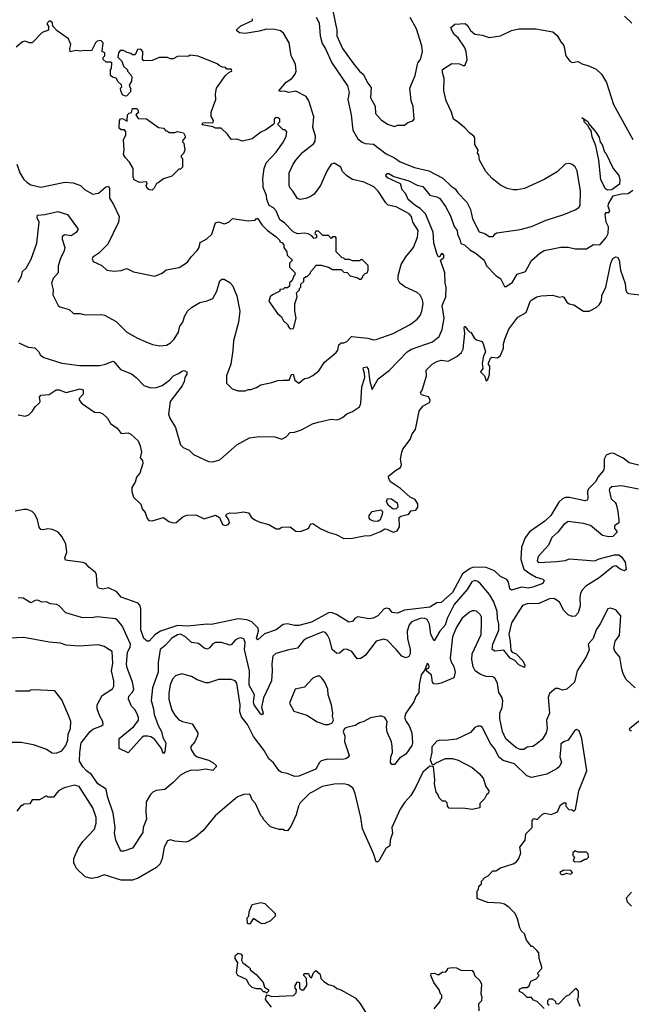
# Model space of a CAD drawing. Extents: x 2239805 to 2396427, y 665731 to 772158.
# Tile 287 of 326: x 2347745 to 2352084, y 736491 to 743470. Entities that reach past the tile are written whole.
import ezdxf

# ---------------------------------------------------------------- set-up
doc = ezdxf.new("R2010")
doc.units = 0

msp = doc.modelspace()

# ---------------------------------------------------------------- linework, layer by layer
at = {"layer": '0CON05XD'}
for points in [[(2349964, 743545), (2349995.8, 743395), (2349995.7, 743355), (2350035, 743266.2), (2350115, 743153.8), (2350155, 743106.2), (2350182, 743085), (2350215, 743020), (2350239.5, 742989.5), (2350233.3, 742915), (2350266.4, 742856.4), (2350270, 742805), (2350310.5, 742760.5), (2350355, 742730), (2350405, 742713.8), (2350425, 742722.5), (2350475, 742722.5), (2350498.3, 742741.7), (2350535, 742752.5), (2350542.5, 742765), (2350536.2, 742855), (2350521.2, 742895), (2350513.3, 742985), (2350551.2, 743075), (2350570, 743165), (2350586.7, 743185), (2350593.8, 743205), (2350602, 743245), (2350598.8, 743285), (2350561.2, 743405), (2350516.1, 743486.1)], [(2347726.2, 742445), (2347747.5, 742385), (2347775, 742337.5), (2347797.5, 742315), (2347825, 742300), (2347895, 742284), (2348065, 742318.8), (2348125, 742313.8), (2348175.8, 742295.8), (2348205, 742266.7), (2348265, 742234), (2348305, 742240.8), (2348355, 742284), (2348375, 742290), (2348383.6, 742273.6), (2348382, 742205), (2348410, 742160), (2348450, 742075), (2348446.7, 742035), (2348370.3, 741879.7), (2348305.9, 741814.1), (2348265, 741786.7), (2348260, 741775), (2348267, 741757), (2348328.3, 741728.3), (2348363.6, 741693.6), (2348415, 741687.5), (2348465, 741692.5), (2348505, 741707.5), (2348553, 741683), (2348705, 741652.5), (2348755, 741672.5), (2348785, 741696.7), (2348875.8, 741714.2), (2348935, 741752), (2348960.9, 741789.1), (2349005, 741833.8), (2349018, 741855), (2349025, 741890), (2349073, 741917), (2349109.3, 741950.7), (2349135, 742030), (2349155, 742037.5), (2349195, 742022.5), (2349230, 742035), (2349255, 742060), (2349365, 742043.3), (2349415, 742050), (2349425, 742060), (2349435, 742060), (2349462.5, 742015), (2349502.5, 741975), (2349563, 741933), (2349590, 741905), (2349590, 741895), (2349605, 741890), (2349620, 741875), (2349620, 741855), (2349640, 741825), (2349641.7, 741801.7), (2349680, 741765), (2349670, 741755), (2349660, 741745), (2349660, 741715), (2349698.3, 741678.3), (2349700, 741665), (2349690, 741655), (2349678.3, 741621.7), (2349660, 741605), (2349658.3, 741581.7), (2349645, 741570), (2349625, 741570), (2349615, 741560), (2349591.7, 741558.3), (2349590, 741545), (2349539.3, 741520.7), (2349522.5, 741505), (2349512.5, 741475), (2349575, 741387.5), (2349603, 741363), (2349617.5, 741335), (2349650, 741305), (2349650, 741295), (2349665, 741280), (2349688.3, 741281.7), (2349706.7, 741355), (2349697.5, 741405), (2349696.7, 741455), (2349712.5, 741505), (2349710, 741535), (2349730, 741555), (2349730, 741565), (2349740, 741575), (2349740, 741595), (2349760, 741615), (2349761.7, 741638.3), (2349775, 741650), (2349785, 741650), (2349805, 741670), (2349810, 741685), (2349840, 741715), (2349845, 741730), (2349885, 741730), (2349937, 741717), (2349965, 741700), (2350025, 741700), (2350045, 741680), (2350068.3, 741678.3), (2350090, 741655), (2350145, 741640), (2350155, 741630), (2350168.3, 741631.7), (2350180, 741645), (2350180, 741655), (2350195, 741670), (2350210, 741675), (2350217.5, 741695), (2350217, 741727), (2350177, 741767), (2350163, 741767), (2350155, 741760), (2350105, 741760), (2350085, 741770), (2350055, 741770), (2350045, 741780), (2350031.7, 741781.7), (2349990, 741825), (2349990, 741925), (2349985, 741930), (2349965, 741930), (2349955, 741920), (2349935, 741940), (2349895, 741940), (2349865, 741970), (2349845, 741970), (2349840, 741955), (2349850, 741945), (2349850, 741925), (2349835, 741920), (2349818.3, 741938.3), (2349791.7, 741951.7), (2349765, 741956.7), (2349715, 741952.5), (2349685, 741967.5), (2349625, 742030), (2349590.7, 742050.7), (2349565, 742116.2), (2349545, 742136), (2349513.9, 742153.9), (2349497.5, 742195), (2349496, 742225), (2349471.4, 742281.4), (2349471.9, 742298.1), (2349470, 742345), (2349478.8, 742415), (2349493.8, 742455), (2349565, 742530), (2349616.7, 742605), (2349636.7, 742645), (2349640, 742675), (2349628.3, 742688.3), (2349615, 742690), (2349580, 742725), (2349580, 742735), (2349590, 742745), (2349590, 742765), (2349580, 742775), (2349565, 742776.7), (2349550, 742765), (2349550, 742735), (2349540, 742725), (2349490.5, 742689.5), (2349455, 742673.3), (2349395, 742626.7), (2349325, 742610), (2349285, 742622.5), (2349245, 742620), (2349219.3, 742659.3), (2349175, 742700), (2349135, 742700), (2349115, 742710), (2349040, 742725), (2349045, 742740), (2349118.3, 742741.7), (2349120, 742755), (2349103.3, 742783.3), (2349103.3, 742815), (2349137.5, 742905), (2349133.3, 742945), (2349142.5, 742985), (2349206.1, 743073.9), (2349231.7, 743098.3), (2349250, 743105), (2349248.3, 743118.3), (2349215, 743120), (2349205, 743130), (2349183, 743133), (2349160, 743145), (2349147, 743157), (2349011.7, 743211.7), (2348955, 743217.5), (2348945, 743212.5), (2348865, 743210), (2348835, 743192.5), (2348815, 743192.5), (2348795, 743202.5), (2348735, 743202.5), (2348685, 743180), (2348625, 743177.5), (2348617.5, 743185), (2348620, 743245), (2348605, 743260), (2348581.7, 743258.3), (2348565, 743220), (2348545, 743220), (2348535, 743230), (2348507, 743237), (2348481.7, 743251.7), (2348458.3, 743251.7), (2348447.5, 743235), (2348442.5, 743205), (2348470, 743175), (2348481.7, 743141.7), (2348510, 743115), (2348510, 743105), (2348535, 743080), (2348540, 743065), (2348537.5, 743035), (2348522.5, 743005), (2348531.7, 742981.7), (2348531.7, 742958.3), (2348505, 742930), (2348495, 742927.5), (2348475, 742937.5), (2348462.5, 742965), (2348460, 742985), (2348470, 742995), (2348468.3, 743008.3), (2348445, 743030), (2348430, 743055), (2348403, 743063), (2348390, 743075), (2348390, 743115), (2348397.5, 743125), (2348400, 743165), (2348395, 743170), (2348358.3, 743168.3), (2348338.3, 743188.3), (2348338.3, 743201.7), (2348350, 743215), (2348350, 743235), (2348330, 743245), (2348337.5, 743305), (2348321.7, 743321.7), (2348295, 743317.5), (2348283.6, 743306.4), (2348255, 743250), (2348205, 743252.5), (2348175, 743247.5), (2348145, 743252.5), (2348103, 743243), (2348100, 743265), (2348107.5, 743295), (2348092.5, 743335), (2348010.7, 743390.7), (2347980, 743425), (2347978.3, 743448.3), (2347965, 743460), (2347955, 743460), (2347940, 743445), (2347940, 743435), (2347950, 743425), (2347950, 743395), (2347905, 743380), (2347835, 743306.7), (2347815, 743306.7), (2347781.7, 743318.3), (2347766.4, 743313.6), (2347720, 743275)], [(2350568.3, 741928.3), (2350570.8, 741975), (2350534, 742035), (2350524.2, 742075), (2350507.5, 742095), (2350415, 742143.3), (2350360, 742155), (2350341.7, 742171.7), (2350287.5, 742255), (2350256.4, 742286.4), (2350188.3, 742318.3), (2350105, 742336.7), (2350065, 742363.3), (2350035, 742393.3), (2350023.8, 742425), (2349975, 742452.5), (2349954.4, 742445), (2349924.6, 742395.4), (2349880, 742295), (2349835, 742233.3), (2349805, 742213.3), (2349775, 742202.5), (2349735, 742196.7), (2349715, 742202.5), (2349683.3, 742255), (2349663.3, 742275), (2349656.7, 742295), (2349657.5, 742385), (2349684.3, 742445.7), (2349704, 742475), (2349755, 742530), (2349829.5, 742590.5), (2349841.7, 742608.3), (2349844, 742645), (2349824.4, 742705), (2349832.1, 742782.1), (2349796.9, 742895), (2349776.6, 742926.6), (2349705, 742962.5), (2349655, 742953.8), (2349625, 742962.5), (2349595, 742960), (2349582.5, 742965), (2349635, 743027.5), (2349675, 743053.3), (2349700, 743085), (2349706.2, 743105), (2349702.5, 743155), (2349672.2, 743215), (2349657.1, 743305), (2349617.5, 743375), (2349595, 743390), (2349555, 743400.8), (2349495, 743402.5), (2349445, 743388), (2349345, 743373.3), (2349305, 743377.5), (2349285, 743390), (2349285, 743400), (2349315, 743427.5), (2349396.1, 743463.9), (2349397.5, 743475)], [(2349848.3, 743488.3), (2349868.7, 743448.7), (2349876.7, 743355), (2349891.1, 743301.1), (2349915, 743263.8), (2349960, 743165), (2350070.5, 743000.5), (2350082.9, 742955), (2350073.3, 742905), (2350097.5, 742795), (2350107.4, 742687.4), (2350144.6, 742624.6), (2350175, 742601.9), (2350195, 742592.9), (2350255, 742588.5), (2350345, 742518.6), (2350405, 742490.6), (2350445, 742463.1), (2350545, 742421.4), (2350648.2, 742398.2), (2350746.8, 742346.8), (2350805, 742290), (2350835, 742271.2), (2350853.2, 742243.2), (2350917.6, 742177.6), (2350944.1, 742124.1), (2350958.3, 742058.3), (2351005, 741966.7), (2351044.3, 741954.3), (2351075, 741934.2), (2351105, 741932.5), (2351117, 741953), (2351130.7, 741959.3), (2351295, 741983.3), (2351375, 742003.8), (2351480.6, 742049.4), (2351605, 742088.1), (2351685, 742122.5), (2351711.2, 742138.8), (2351722, 742155), (2351722.5, 742255), (2351698.8, 742398.8), (2351685, 742427.5), (2351665, 742443.3), (2351645, 742450), (2351615, 742446.7), (2351558.3, 742391.7), (2351465, 742337.5), (2351325, 742272.5), (2351275, 742263.3), (2351245, 742263.3), (2351203.6, 742273.6), (2351155, 742297.5), (2351097.5, 742345), (2351052.5, 742395), (2351007.5, 742475), (2351001.7, 742511.7), (2350992.5, 742525), (2350997.5, 742545), (2350973.8, 742585), (2350973, 742633), (2350967.5, 742645), (2350935, 742667.5), (2350903.9, 742703.9), (2350849.3, 742749.3), (2350822.5, 742765), (2350807.5, 742815), (2350771.2, 742895), (2350753.3, 742965), (2350756.4, 743053.6), (2350744, 743095), (2350745, 743116.7), (2350810.7, 743159.3), (2350865, 743157.5), (2350895, 743142.5), (2350905, 743150), (2350920, 743185), (2350913.3, 743245), (2350901.2, 743275), (2350855, 743342.5), (2350827.5, 743365), (2350812, 743392), (2350802.5, 743415), (2350831.7, 743438.3), (2350905, 743442.5), (2350925, 743427.5), (2350942.3, 743392.3), (2350975, 743366.7), (2351025, 743360), (2351075, 743344), (2351155, 743356.2), (2351235, 743393.3), (2351285, 743406.2), (2351406.2, 743406.2), (2351527.5, 743385), (2351558.8, 743358.8), (2351583, 743313), (2351606.1, 743286.1), (2351620, 743215), (2351647.5, 743175), (2351665, 743166.7), (2351705, 743173.3), (2351740, 743155), (2351775.9, 743145.9), (2351835, 743120), (2351873.3, 743085), (2351906.7, 743025), (2351958.3, 742868.3), (2352095, 742620)], [(2352087.5, 743445), (2352036.2, 743495)], [(2348685, 742261.2), (2348665, 742263.8), (2348650, 742275), (2348642.5, 742295), (2348650, 742305), (2348645, 742320), (2348595, 742316.7), (2348557.5, 742335), (2348550, 742355), (2348550, 742415), (2348525, 742460), (2348495, 742490), (2348482.5, 742515), (2348487.5, 742545), (2348482.5, 742617.5), (2348497.5, 742655), (2348497.5, 742675), (2348488.3, 742688.3), (2348465, 742690), (2348451.7, 742701.7), (2348452.5, 742755), (2348461.7, 742768.3), (2348475, 742770), (2348508.3, 742751.7), (2348510, 742795), (2348521.7, 742808.3), (2348538.3, 742811.7), (2348545, 742840), (2348575, 742840), (2348580, 742835), (2348587.5, 742812.5), (2348570, 742795), (2348585, 742770), (2348645, 742767.5), (2348730, 742705), (2348765, 742700), (2348781.7, 742681.7), (2348795, 742680), (2348805, 742670), (2348845, 742670), (2348865, 742677.5), (2348907, 742667), (2348920, 742645), (2348920, 742635), (2348903, 742617), (2348900, 742605), (2348910, 742595), (2348917.5, 742545), (2348908.3, 742521.7), (2348890, 742505), (2348890, 742495), (2348900, 742485), (2348900, 742425), (2348885, 742410), (2348875, 742410), (2348825, 742360), (2348765, 742342.5), (2348727, 742313), (2348715, 742310), (2348700, 742275), (2348685, 742261.2)], [(2351915, 742262.5), (2351900.3, 742270.3), (2351866.7, 742335), (2351854, 742474), (2351832.5, 742575), (2351805, 742640), (2351800, 742685), (2351785, 742700), (2351778.3, 742718.3), (2351750, 742745), (2351750, 742760), (2351732.5, 742777.5), (2351777.5, 742745), (2351781.7, 742731.7), (2351835, 742670), (2351856.2, 742635), (2351863, 742603), (2351876.2, 742585), (2351893.3, 742533.3), (2351902.5, 742525), (2351956, 742416), (2351996.2, 742365), (2352002.5, 742335), (2352000, 742305), (2351945, 742264), (2351915, 742262.5)], [(2347739.3, 741179.3), (2347805, 741148.8), (2347853.6, 741143.6), (2347878.8, 741118.8), (2347893.4, 741093.4), (2347916.6, 741076.6), (2348045, 741035.6), (2348170.9, 741019.1), (2348315, 741019.2), (2348355, 741028), (2348405, 741050), (2348415.9, 741045.9), (2348461.7, 740991.7), (2348539.3, 740959.3), (2348572.5, 740935), (2348627, 740877), (2348675, 740860), (2348715, 740863.8), (2348755, 740876.7), (2348807.5, 740915), (2348836.7, 740945), (2348876.1, 740963.9), (2348895, 740980), (2348913, 740983), (2348930, 740975), (2348931.7, 740958.3), (2348917.5, 740935), (2348912.5, 740905), (2348897.5, 740875), (2348813.3, 740765), (2348800, 740675), (2348810, 740645), (2348849.5, 740579.5), (2348886.1, 740456.1), (2348905, 740436.7), (2348948.3, 740418.3), (2348979.3, 740389.3), (2349085, 740337.5), (2349115, 740336.7), (2349165, 740350), (2349285, 740456.7), (2349375, 740506.7), (2349446.4, 740516.4), (2349555, 740513.3), (2349605, 740497.5), (2349636.1, 740513.9), (2349665, 740543.8), (2349695, 740546.7), (2349745, 740562.5), (2349822.5, 740605), (2349862.5, 740617.5), (2349955, 740637.5), (2349995, 740633.3), (2350011.7, 740638.3), (2350035, 740650), (2350065, 740677.5), (2350105, 740692.5), (2350155, 740726.2), (2350165, 740750), (2350172.9, 740867.1), (2350192.9, 740935), (2350191.8, 740965), (2350181.6, 740995), (2350185, 741005.9), (2350205, 741010), (2350217.5, 740995), (2350228.5, 740905), (2350245, 740850), (2350287.5, 740925), (2350365.9, 740984.1), (2350493.3, 741115), (2350525, 741135.8), (2350673.4, 741186.6), (2350721.2, 741225), (2350742.5, 741275), (2350755.7, 741355), (2350742.5, 741445), (2350767.5, 741505), (2350771.3, 741571.3), (2350763.3, 741605), (2350760, 741675), (2350730, 741765), (2350753.3, 741785), (2350755, 741800), (2350745, 741812.5), (2350732.5, 741805), (2350725, 741790), (2350715, 741790), (2350706.7, 741805), (2350684.2, 741885), (2350679.1, 741965), (2350624.6, 742094.6), (2350585, 742132.9), (2350547.5, 742155), (2350500, 742195), (2350484, 742235), (2350457.3, 742265), (2350446.6, 742306.6), (2350355, 742350), (2350343.6, 742366.4), (2350351.2, 742378.8), (2350365, 742380), (2350399.2, 742359.2), (2350505, 742328.5), (2350565, 742297.1), (2350605, 742288), (2350655, 742226.2), (2350705, 742214.3), (2350725, 742202.5), (2350765.7, 742145), (2350800.7, 742080.7), (2350828, 742005), (2350848.8, 741975), (2350850.7, 741950.7), (2350868, 741912), (2350875, 741883.3), (2350900, 741875), (2350938, 741838), (2350982.6, 741812.6), (2351040.8, 741765), (2351055.7, 741725), (2351125, 741653.8), (2351155.9, 741635.9), (2351185, 741580), (2351195, 741580), (2351241.2, 741608.8), (2351275, 741666.2), (2351332.5, 741685), (2351376.1, 741763.9), (2351434.2, 741815.8), (2351465, 741833.3), (2351585, 741858.8), (2351635, 741858.8), (2351685, 741846.7), (2351765, 741846.7), (2351815, 741876.2), (2351855, 741873.8), (2351865, 741880), (2351905, 741925.7), (2351918.8, 741955), (2351921.3, 742001.3), (2351904.5, 742035), (2351899.2, 742090.8), (2351905, 742103.3), (2351925, 742102.5), (2351932.5, 742115), (2351920, 742145), (2351921.2, 742165), (2351955, 742220.5), (2352015, 742236.7), (2352061.7, 742238.3), (2352095, 742262.5)], [(2347735, 741610), (2347757.3, 741652.7), (2347765.8, 741684.2), (2347790.3, 741709.7), (2347827.6, 741772.4), (2347868.1, 741885), (2347883.3, 742035), (2347870, 742065), (2347872.5, 742085), (2347925, 742088.8), (2348015, 742110.8), (2348085, 742090), (2348160, 741985), (2348145, 741962.5), (2348111.7, 741938.3), (2348065, 741944.2), (2348047.5, 741932.5), (2348046, 741915), (2348066.7, 741855), (2348058.8, 741825), (2348036.2, 741785), (2348018.8, 741725), (2348018, 741675), (2347982, 741635), (2347972.3, 741602.3), (2347983.8, 741555), (2347980.7, 741520.7), (2348017.5, 741445), (2348030, 741435), (2348096.1, 741416.1), (2348127, 741387), (2348175, 741386.7), (2348207, 741377), (2348325, 741381.2), (2348345.9, 741375.9), (2348430.3, 741330.3), (2348505.9, 741255.9), (2348582.3, 741212.3), (2348635, 741190), (2348687.7, 741167.7), (2348738.8, 741158.8), (2348787, 741163), (2348815, 741178.8), (2348841.2, 741205), (2348871.2, 741255), (2348882.3, 741297.7), (2348903.8, 741325), (2348914.2, 741365.8), (2348936.2, 741405), (2348965, 741431.2), (2349022.5, 741465), (2349075, 741476.2), (2349115, 741493.8), (2349144, 741545), (2349165, 741620), (2349178.3, 741631.7), (2349195, 741630), (2349235, 741607.5), (2349254.3, 741585), (2349286.4, 741513.6), (2349306, 741405), (2349298, 741325), (2349261.2, 741195), (2349258, 741125), (2349242.7, 741027.3), (2349213.3, 740945), (2349213, 740893), (2349253, 740853), (2349295, 740840), (2349345, 740840), (2349365, 740850), (2349385, 740850), (2349425, 740862.5), (2349455, 740882.5), (2349535, 740897.5), (2349577, 740913), (2349615, 740916.2), (2349656.1, 740913.9), (2349672.5, 740955), (2349685, 740957.5), (2349697.5, 740915), (2349726.1, 740893.9), (2349765, 740926.7), (2349795, 740932.5), (2349825, 740947.5), (2349867.7, 740982.3), (2349908.3, 741041.7), (2349989.3, 741110.7), (2350001.7, 741128.3), (2350010, 741165), (2350025, 741180), (2350045, 741180), (2350065, 741190), (2350100, 741225), (2350215, 741212), (2350255, 741201.2), (2350275, 741203.3), (2350395, 741246), (2350515, 741308.8), (2350565, 741346.7), (2350585, 741372.5), (2350598.8, 741405), (2350608, 741455), (2350603.3, 741485), (2350585, 741517.5), (2350565.8, 741535.8), (2350477.3, 741577.3), (2350442.3, 741602.3), (2350431.2, 741625), (2350430, 741655), (2350452, 741735), (2350485, 741788.8), (2350538.6, 741855), (2350568.3, 741928.3)], [(2347810.8, 740669.2), (2347835, 740693.3), (2347854.1, 740725.9), (2347885, 740753.3), (2347890, 740765), (2347886.2, 740795), (2347895, 740808.8), (2347955.7, 740814.3), (2348005, 740846.7), (2348025, 740846.7), (2348075, 740828), (2348175, 740852.9), (2348195, 740846), (2348195, 740816.7), (2348167.5, 740785), (2348167.5, 740775), (2348182.8, 740752.8), (2348275, 740689.2), (2348315, 740686.9), (2348335, 740677.1), (2348367.5, 740645), (2348388.8, 740608.8), (2348437.5, 740575), (2348465, 740537.5), (2348515, 740541.2), (2348535, 740532), (2348585, 740486.2), (2348600.5, 740450.5), (2348609.2, 740405), (2348600, 740365), (2348617.5, 740345), (2348620, 740325), (2348596.7, 740255), (2348575, 740227.5), (2348565, 740192.5), (2348541.2, 740155), (2348541.2, 740125), (2348553.3, 740085), (2348605.7, 740035.7), (2348613.2, 740003.2), (2348636, 739976), (2348648.6, 739935), (2348661.3, 739921.3), (2348685, 739918.6), (2348765, 739940.8), (2348804.2, 739914.2), (2348834.2, 739904.2), (2348855, 739906), (2348902.5, 739947.5), (2348931.2, 739958.8), (2348995, 739960.6), (2349055, 739932.5), (2349135, 739959.2), (2349162.3, 739942.3), (2349182.9, 739892.9), (2349205, 739885.8), (2349225, 739892.9), (2349234.2, 739905), (2349229.2, 739925), (2349206.7, 739955), (2349212.5, 739965), (2349235, 739975.8), (2349275, 739972), (2349332.7, 739982.7), (2349367.5, 739975), (2349390.5, 739940.5), (2349412.5, 739925), (2349448.3, 739908.3), (2349512.5, 739892.5), (2349565, 739861.2), (2349585, 739861.2), (2349605, 739872.5), (2349665, 739876.2), (2349704.4, 739844.4), (2349735, 739842.9), (2349795, 739862.5), (2349807.5, 739895), (2349825, 739900), (2349882.3, 739862.3), (2349940, 739835), (2349991.1, 739821.1), (2350045, 739793.3), (2350105, 739795.4), (2350188.3, 739811.8), (2350235, 739813.9), (2350305, 739842.1), (2350335, 739861.4), (2350350, 739860), (2350395, 739837.5), (2350423, 739847), (2350440.3, 739875), (2350437.5, 739942.5), (2350448.3, 739951.7), (2350505, 739964.2), (2350520, 739990), (2350555, 739992.9), (2350569.1, 740015), (2350568.5, 740038.5), (2350550.4, 740070.4), (2350515, 740085.6), (2350446.7, 740146.7), (2350376.2, 740195), (2350364, 740215), (2350362.5, 740235), (2350410, 740275), (2350446.7, 740295), (2350453.8, 740315), (2350446.2, 740355), (2350456.1, 740403.9), (2350463.9, 740426.1), (2350516.2, 740495), (2350530, 740535), (2350552.5, 740565), (2350578.8, 740695), (2350605, 740730), (2350655, 740760), (2350656.7, 740775), (2350645, 740797.5), (2350595, 740810), (2350587.5, 740825), (2350600, 740845), (2350620, 740905), (2350630, 740945), (2350628.8, 740985), (2350671.7, 741028.3), (2350705, 741048), (2350735, 741055.8), (2350785, 741048.8), (2350846.6, 741083.4), (2350879.5, 741110.5), (2350892.2, 741135), (2350904, 741245), (2350897.5, 741285), (2350900, 741295), (2350906.4, 741296.4), (2350920.7, 741270.7), (2350935, 741257.5), (2350946.4, 741256.4), (2350968.8, 741215), (2350985, 741200.8), (2351025, 741188), (2351036, 741165), (2351050, 741115), (2351036.2, 741085), (2351026.7, 741035), (2351031.7, 740998.3), (2351013.3, 740975), (2351042.5, 740945), (2351055, 740910), (2351065, 740920), (2351077.5, 740955), (2351080, 741015), (2351070, 741025), (2351070, 741035), (2351085, 741070), (2351095, 741077.5), (2351135, 741072.5), (2351155, 741090), (2351177, 741143), (2351177, 741173), (2351186.7, 741205), (2351215, 741277.5), (2351279.3, 741360.7), (2351338.8, 741395), (2351366.4, 741473.6), (2351377.5, 741485), (2351414.1, 741505.9), (2351445, 741512.5), (2351525, 741518.6), (2351574.1, 741504.1), (2351595, 741508), (2351605, 741503.3), (2351627.6, 741467.6), (2351643.3, 741455), (2351675, 741448.6), (2351745, 741404.4), (2351785.5, 741404.5), (2351835, 741430), (2351855, 741448), (2351871.9, 741475), (2351875.8, 741515.8), (2351902.5, 741575), (2351939.2, 741745), (2351953.2, 741776.8), (2351975, 741788.8), (2351985, 741786.2), (2351997.5, 741765), (2352006.7, 741695), (2352039.1, 741599.1), (2352045, 741550), (2352053.3, 741535), (2352065, 741528.8), (2352145, 741518.8)], [(2347735, 740670), (2347785, 740658.8), (2347810.8, 740669.2)], [(2352203.2, 740296.8), (2352068, 740328), (2352025, 740362), (2351955, 740396.5), (2351934, 740396), (2351905, 740384.4), (2351890.9, 740355), (2351891.5, 740295), (2351886, 740274), (2351849.4, 740230.6), (2351828.6, 740195), (2351780.8, 740145), (2351772.9, 740125), (2351775.7, 740075), (2351771.2, 740065), (2351755, 740060), (2351645, 740084.4), (2351616.8, 740083.2), (2351595, 740074.2), (2351569.6, 740050.4), (2351514, 739955), (2351471.2, 739915), (2351360.9, 739839.1), (2351331.8, 739798.2), (2351305, 739732.5), (2351299.3, 739645), (2351321.8, 739575), (2351363.9, 739543.9)], [(2352135, 740143.3), (2352015, 740166.7), (2351945, 740160), (2351930, 740145), (2351927.5, 740135), (2351941.2, 740075), (2351969.1, 740049.1), (2351975.8, 740035), (2351989.2, 739985), (2351996.1, 739923.9), (2351996.2, 739903.8), (2351965, 739882.5), (2351964.5, 739864.5), (2351980, 739845), (2351980, 739835), (2351953.6, 739806.4), (2351925, 739804), (2351880, 739815), (2351795, 739885.8), (2351745, 739900), (2351635, 739914), (2351605, 739891.2), (2351563.2, 739836.8), (2351520.8, 739799.2), (2351496, 739745), (2351423.8, 739665), (2351416.7, 739635), (2351425, 739623.8), (2351555, 739629.2), (2351615, 739638), (2351645, 739648.8), (2351825, 739633.8), (2351855, 739648.8), (2351965, 739676.7), (2351995, 739676.7), (2352015, 739663.3), (2352040, 739625), (2352046.7, 739573.3), (2352035, 739563.3), (2352005, 739576.2), (2351975, 739598.8), (2351955, 739594.2), (2351855.6, 739514.4), (2351761.2, 739455), (2351735, 739426.7), (2351724, 739405), (2351717.5, 739375), (2351720, 739315), (2351706.2, 739265), (2351685, 739241.2), (2351665, 739240), (2351635, 739251.2), (2351605, 739283.3), (2351575, 739341.2), (2351536.9, 739366.9), (2351503.3, 739365), (2351427.6, 739332.4), (2351345, 739330), (2351313.1, 739316.9), (2351232.9, 739195), (2351214.5, 739115), (2351225.6, 739065), (2351228.2, 738998.2), (2351237.8, 738987.8), (2351267.5, 738975), (2351314, 738925), (2351328.8, 738895), (2351325, 738877.5), (2351285, 738896.2), (2351258.1, 738928.1), (2351225, 738944.2), (2351180.7, 739000.7), (2351115, 738993.8), (2351096.7, 739005), (2351101.9, 739045), (2351143.6, 739143.6), (2351144.6, 739185), (2351134.4, 739225), (2351131.5, 739275), (2351107.8, 739345), (2351076.9, 739395), (2351015, 739472), (2350995, 739488), (2350975, 739494), (2350952, 739485), (2350918.8, 739431.2), (2350827.3, 739325), (2350778.5, 739225), (2350762.4, 739177.6), (2350726, 739135), (2350685, 739067.5), (2350662.7, 739112.7), (2350652.9, 739185), (2350635, 739219.5), (2350615, 739228.5), (2350585, 739226.1), (2350525, 739201.9), (2350508.3, 739181.7), (2350493.8, 739135), (2350495.4, 739085), (2350515.5, 739005), (2350515.6, 738975), (2350505, 738956.2), (2350485, 738946.2), (2350455, 738959.2), (2350417, 739007), (2350351.7, 739071.7), (2350325, 739080), (2350275, 739064), (2350197.5, 738965), (2350165, 738941.2), (2350139.3, 738939.3), (2350101.2, 738991.2), (2350065, 739008.8), (2350045, 739006), (2350015, 738980), (2349995, 738978), (2349962, 739005), (2349944.4, 739074.4), (2349928.6, 739108.6), (2349915.8, 739125.8), (2349895, 739131.4), (2349778.8, 739085), (2349759.1, 739070.9), (2349715, 739016.2), (2349655, 739003.8), (2349563.4, 738976.6), (2349541.2, 738958.8), (2349532.9, 738905), (2349537.1, 738855), (2349532.5, 738785), (2349475, 738662.5), (2349461.2, 738595), (2349472.5, 738555), (2349465, 738542.5), (2349455, 738547.5), (2349409.4, 738615), (2349404.5, 738635), (2349411.4, 738685), (2349373.4, 738753.4), (2349374.4, 738855), (2349340.6, 739005), (2349345.6, 739055), (2349335, 739081.2), (2349315, 739088), (2349295, 739083.8), (2349275, 739071.2), (2349245, 739038.8), (2349235, 739036.2), (2349176.4, 739056.4), (2349135, 739056), (2349115, 739046.2), (2349092.7, 739017.3), (2349075, 739008.8), (2349055, 739016), (2349015, 739047.5), (2348964.5, 739054.5), (2348922.5, 739095), (2348885, 739114.5), (2348865, 739109.6), (2348825, 739085.5), (2348776.3, 739033.7), (2348742.9, 739005), (2348727.1, 738915), (2348728.2, 738845), (2348688.6, 738735), (2348678.6, 738645), (2348695.8, 738585), (2348700, 738545), (2348727.5, 738467.5), (2348751.2, 738425), (2348761.2, 738381.2), (2348781.2, 738345), (2348775, 738280), (2348765, 738270), (2348760, 738275), (2348752.5, 738305), (2348700.7, 738370.7), (2348676.8, 738386.8), (2348655, 738392), (2348625, 738391.2), (2348613.3, 738385), (2348515, 738273.3), (2348450, 738305), (2348452, 738375), (2348555, 738460.8), (2348587.1, 738505), (2348587.1, 738525), (2348575.4, 738555.4), (2348561.7, 738581.7), (2348539.2, 738605), (2348517.1, 738655), (2348519.4, 738675), (2348545.3, 738704.7), (2348554.1, 738725), (2348545.9, 738775), (2348506.9, 738875), (2348502.6, 738902.6), (2348509.2, 738985), (2348528.8, 739025), (2348531.2, 739045), (2348472.8, 739172.8), (2348439.2, 739215), (2348425, 739224.4), (2348295, 739238.6), (2348255, 739231.5), (2348183.1, 739233.1), (2348073.3, 739265), (2348025, 739316.7), (2348010, 739325), (2347965, 739330), (2347935, 739343.8), (2347902.5, 739342.5), (2347873.6, 739356.4), (2347856.1, 739353.9), (2347825, 739336.7), (2347769.3, 739369.3), (2347735, 739373.3)], [(2350395, 740000), (2350358.3, 740028.3), (2350346.7, 740055), (2350353.6, 740076.4), (2350382.5, 740075), (2350423.3, 740045), (2350428.8, 740015), (2350415, 740002.5), (2350395, 740000)], [(2351363.9, 739543.9), (2351408.5, 739518.5), (2351456.7, 739505), (2351466.7, 739495), (2351456.2, 739475), (2351385, 739446.7), (2351355, 739441.2), (2351305, 739448.6), (2351235, 739426), (2351222.5, 739435), (2351212.3, 739482.3), (2351201.7, 739501.7), (2351155, 739523.3), (2351114.2, 739564.2), (2351055, 739587.5), (2350965, 739590), (2350940.1, 739579.9), (2350887, 739543), (2350815, 739408.9), (2350735, 739338.8), (2350705, 739336), (2350653.8, 739306.2), (2350474.4, 739285.6), (2350425, 739264.2), (2350387.5, 739267.5), (2350367.5, 739295), (2350345, 739300), (2350328.3, 739291.7), (2350285.6, 739244.4), (2350252.4, 739227.6), (2350225, 739224.5), (2350145, 739237.5), (2350121.9, 739225), (2350105, 739204.4), (2350080.5, 739200.5), (2349993.1, 739253.1), (2349955, 739267.5), (2349935, 739265.5), (2349815, 739200.9), (2349725, 739177.1), (2349695, 739175.7), (2349645, 739188), (2349615, 739184), (2349565, 739145.8), (2349482.7, 739117.3), (2349435, 739074.3), (2349425.8, 739085.8), (2349439.4, 739135), (2349436.8, 739156.8), (2349391.5, 739201.5), (2349357.4, 739217.4), (2349295, 739222.3), (2349105, 739183.5), (2349075, 739185.7), (2348935, 739172.1), (2348865, 739176.8), (2348743.2, 739136.8), (2348705, 739110.6), (2348665, 739065.8), (2348650, 739065), (2348625.8, 739085), (2348605.7, 739145), (2348604.3, 739295), (2348600, 739315), (2348586.2, 739335), (2348465, 739376.7), (2348434.3, 739414.3), (2348375, 739442), (2348335, 739434.2), (2348305, 739440), (2348295, 739460), (2348289.2, 739535), (2348282.4, 739552.4), (2348235, 739590), (2348214.5, 739614.5), (2348193.2, 739623.2), (2348070, 739640), (2348066.2, 739655), (2348080, 739695), (2348072.9, 739755), (2348045, 739806.7), (2348018.3, 739838.3), (2347977.3, 739857.3), (2347945, 739861.4), (2347915, 739854.2), (2347895, 739856.7), (2347884.2, 739874.2), (2347872.5, 739925), (2347852.5, 739965), (2347833.8, 739985), (2347798.7, 739998.7), (2347775, 739998.1), (2347714.5, 739985.5)], [(2350285, 739913.3), (2350255, 739916.2), (2350235, 739926), (2350225, 739937.5), (2350223.2, 739956.8), (2350245, 739983.3), (2350306.4, 739996.4), (2350320, 739985), (2350317, 739963), (2350302.5, 739925), (2350285, 739913.3)], [(2351145, 738700.8), (2351133.6, 738765), (2351116.2, 738805), (2351102.2, 738812.2), (2351055, 738815.5), (2351015, 738830), (2350976.9, 738855), (2350962.3, 738882.3), (2350952.5, 738935), (2350955.4, 738975), (2351017.7, 739112.3), (2351021.4, 739195), (2351020, 739235), (2351011.2, 739255), (2350985, 739276.7), (2350970.7, 739280.7), (2350955, 739281.2), (2350935, 739271.2), (2350885, 739228.8), (2350843.3, 739165), (2350816.5, 739095), (2350800, 738945), (2350802.8, 738922.8), (2350824.3, 738885), (2350834.2, 738845), (2350824, 738805), (2350735, 738767.3), (2350705, 738759.6), (2350682.4, 738762.4), (2350673.1, 738775), (2350666.2, 738825), (2350630, 738855), (2350631.7, 738868.3), (2350646.4, 738873.6), (2350650, 738885), (2350648.3, 738898.3), (2350635, 738906.7), (2350618.3, 738861.7), (2350592.4, 738827.6), (2350579.2, 738755), (2350577.7, 738702.3), (2350556.4, 738673.6), (2350541.2, 738635), (2350484.5, 738555.5), (2350474.2, 738525), (2350485.9, 738495.9), (2350508.8, 738465), (2350526.7, 738415), (2350531.2, 738345), (2350526.2, 738325), (2350485, 738263.3), (2350440, 738235), (2350405, 738190), (2350385, 738190), (2350376.7, 738205), (2350378.8, 738245), (2350390, 738275), (2350388.3, 738321.7), (2350382.3, 738352.3), (2350351.2, 738421.2), (2350346.7, 738455), (2350352, 738495), (2350335, 738523.3), (2350315, 738533.3), (2350297, 738533), (2350235, 738521.2), (2350187.5, 738495), (2350155, 738486.2), (2350125, 738466.7), (2350065, 738454), (2350050, 738445), (2350040, 738425), (2350050.7, 738390.7), (2350050, 738355), (2350082.5, 738255), (2350076.4, 738243.6), (2350058.3, 738231.7), (2350033.6, 738226.4), (2349928.3, 738228.3), (2349885, 738216.2), (2349872.5, 738205), (2349845, 738156.7), (2349725, 738107.5), (2349697, 738107), (2349643.8, 738126.2), (2349605, 738134.2), (2349585, 738146), (2349545, 738202), (2349512.2, 738232.2), (2349480.6, 738290.6), (2349405, 738389.2), (2349362.5, 738475), (2349319.5, 738529.5), (2349307.5, 738565), (2349309.6, 738615), (2349285, 738767.5), (2349275, 738783.8), (2349245, 738793.8), (2349155, 738794), (2349085, 738770), (2349065, 738768.8), (2349005, 738790), (2348965, 738813.8), (2348895, 738833.3), (2348851.7, 738818.3), (2348830, 738795), (2348814, 738755), (2348804.2, 738694.2), (2348804.3, 738655), (2348825.8, 738575.8), (2348845, 738540), (2348875, 738506.7), (2348900, 738495), (2348969.1, 738479.1), (2349008, 738415), (2349007.5, 738395), (2348987.9, 738352.1), (2348956.2, 738315), (2348963, 738293), (2348982.7, 738262.7), (2349003.3, 738245), (2349085, 738221.2), (2349115.9, 738205.9), (2349140, 738185), (2349140, 738175), (2349115, 738147.5), (2349065, 738158.8), (2349005, 738148), (2348965, 738150), (2348923.8, 738136.2), (2348886.2, 738115), (2348835, 738062.5), (2348776.1, 738013.9), (2348715, 738006.7), (2348692.3, 737997.7), (2348672.5, 737977.5), (2348643.6, 737926.4), (2348640, 737855), (2348645.9, 737804.1), (2348621.2, 737745), (2348620, 737710), (2348545, 737597.5), (2348485, 737577.5), (2348465, 737577.5), (2348457.5, 737585), (2348427.5, 737655), (2348418.8, 737705), (2348423.3, 737745), (2348409.2, 737845), (2348368.8, 737965), (2348360, 738015), (2348298.6, 738055), (2348255, 738119.2), (2348220, 738145), (2348194.3, 738174.3), (2348170.8, 738215), (2348171.9, 738275), (2348182.7, 738345), (2348245, 738425.8), (2348265, 738440.6), (2348325.9, 738464.1), (2348336.7, 738475), (2348336.2, 738495), (2348313.2, 738533.2), (2348295.7, 738585), (2348294.4, 738614.4), (2348330.6, 738679.4), (2348403, 738727), (2348414, 738745), (2348412.9, 738785), (2348397.8, 738855), (2348406.2, 738906.2), (2348401.7, 738991.7), (2348345, 739026.2), (2348305, 739038), (2348165, 739030), (2348075, 739036), (2348035, 739050), (2347955, 739058.1), (2347775, 739090), (2347675, 739086)], [(2352110, 738735), (2352045.7, 738795.7), (2352027, 738837), (2352015.8, 738865.8), (2352001.7, 738951.7), (2351966.2, 738995), (2351960, 739015), (2351968.8, 739065), (2352000, 739105), (2352010, 739245), (2351975, 739286.2), (2351935, 739300), (2351917.5, 739295), (2351862.7, 739187.3), (2351833.7, 739146.3), (2351814.2, 739085), (2351778.8, 739045), (2351785.8, 739004.2), (2351763.8, 738955), (2351700, 738855), (2351680, 738775), (2351625.9, 738724.1), (2351595, 738718.8), (2351565, 738730), (2351545, 738730), (2351504, 738695), (2351494.4, 738665), (2351504.1, 738555.9), (2351482, 738505), (2351487.5, 738445), (2351480.8, 738415), (2351450.9, 738369.1), (2351405, 738331.2), (2351385, 738318.8), (2351345, 738313.3), (2351322.3, 738297.7), (2351295, 738297.1), (2351265, 738311.4), (2351193.8, 738373.8), (2351169.1, 738425), (2351150.5, 738515), (2351151.5, 738555), (2351167.8, 738595), (2351172.4, 738642.4), (2351165, 738668.8), (2351145, 738700.8)], [(2349935, 738473.3), (2349963, 738487), (2349972.5, 738505), (2349963.9, 738533.9), (2349966.2, 738555), (2349956.1, 738613.9), (2349932.5, 738685), (2349931.4, 738725), (2349909.2, 738775), (2349890.3, 738800.3), (2349875, 738816.7), (2349855, 738818), (2349825, 738803.8), (2349765, 738738), (2349700, 738725), (2349660, 738625), (2349689.3, 738569.3), (2349781.7, 738541.7), (2349855, 738493.8), (2349910, 738475), (2349935, 738473.3)], [(2347675, 738350), (2347755, 738350), (2347841.7, 738331.7), (2347935, 738300), (2347975, 738273.3), (2348005, 738271.2), (2348045, 738288.8), (2348073.3, 738325), (2348086.7, 738365), (2348090, 738405), (2348106.7, 738445), (2348107.5, 738495), (2348093, 738533), (2348045, 738650), (2347995, 738712.5), (2347845, 738720), (2347823, 738717), (2347815, 738710), (2347715, 738710)], [(2352085, 738430), (2352075, 738430), (2352070, 738445), (2352156, 738514)], [(2351465, 736462.5), (2351415, 736510), (2351390.7, 736520.7), (2351375, 736540), (2351345, 736540), (2351315, 736570), (2351291.7, 736581.7), (2351291.7, 736598.3), (2351315, 736610), (2351345, 736610), (2351358.3, 736621.7), (2351370, 736655), (2351408.3, 736671.7), (2351430, 736695), (2351420, 736705), (2351420, 736715), (2351450, 736745), (2351450, 736755), (2351430, 736815), (2351427.5, 736855), (2351413.6, 736873.6), (2351385, 736900), (2351375, 736900), (2351340, 736945), (2351325, 736990), (2351305, 737010), (2351293, 737033), (2351277, 737097), (2351260, 737135), (2351218.3, 737178.3), (2351185, 737200), (2351155, 737207.5), (2351065, 737212.5), (2350995, 737240), (2350990, 737245), (2350990, 737295), (2351000, 737305), (2351001.7, 737328.3), (2351020, 737345), (2351020, 737365), (2351045, 737390), (2351068.3, 737401.7), (2351102.5, 737437.5), (2351121.7, 737438.3), (2351155, 737457.5), (2351245, 737486.7), (2351269.3, 737500.7), (2351286.7, 737525), (2351300, 737565), (2351293.3, 737605), (2351330, 737655), (2351335, 737700), (2351380, 737745), (2351380, 737795), (2351391.7, 737808.3), (2351415, 737800), (2351455, 737840), (2351473, 737847), (2351515, 737837.5), (2351560, 737855), (2351582.5, 737905), (2351605, 737920), (2351618.3, 737918.3), (2351620, 737895), (2351641.7, 737871.7), (2351665, 737870), (2351675, 737860), (2351687, 737873), (2351712.5, 738005), (2351767.5, 738145), (2351733.3, 738375), (2351715, 738430), (2351695, 738440), (2351680.7, 738429.3), (2351635, 738362.5), (2351610, 738355), (2351585, 738337.5), (2351583.3, 738315), (2351577.5, 738245), (2351587.5, 738205), (2351572.5, 738175), (2351558.3, 738161.7), (2351485, 738123.3), (2351375, 738099.2), (2351341.7, 738111.7), (2351255.3, 738195.3), (2351175, 738220), (2351143.1, 738243.1), (2351115, 738301.2), (2351088, 738335), (2351026.1, 738456.1), (2351015, 738462.5), (2350995, 738462.5), (2350975, 738452.5), (2350942.3, 738417.7), (2350845, 738370.8), (2350765, 738361.1), (2350725, 738364.4), (2350703.9, 738356.1), (2350668.6, 738315), (2350668, 738275), (2350656.7, 738225), (2350671.7, 738191.7), (2350685, 738190), (2350695, 738200), (2350765, 738232.5), (2350815, 738232.5), (2350855, 738222.5), (2350955, 738170), (2351005, 738127.5), (2351033.6, 738093.6), (2351052.5, 738035), (2351072.5, 738005), (2351071.7, 737988.3), (2351057.5, 737975), (2351043, 737947), (2351010, 737915), (2351010, 737885), (2350955, 737872.5), (2350905, 737880), (2350791.7, 737881.7), (2350780, 737895), (2350778.3, 737918.3), (2350765, 737930), (2350745, 737930), (2350720, 737955), (2350711.7, 737981.7), (2350700, 737995), (2350687.5, 738055), (2350690, 738085), (2350680, 738175), (2350655, 738180), (2350605, 738137.5), (2350552.7, 738027.3), (2350518.9, 737971.1), (2350476.2, 737925), (2350444.2, 737875), (2350384, 737745), (2350390, 737705), (2350372.5, 737655), (2350370, 737615), (2350342.5, 737595), (2350295, 737510), (2350285, 737500), (2350275, 737500), (2350255, 737560), (2350176.7, 737735), (2350165.9, 737815.9), (2350126.2, 737985), (2350107.5, 738025), (2350075, 738046.7), (2350043, 738053), (2349975, 738052.5), (2349890, 738035), (2349823.8, 737996.2)], [(2349823.8, 737996.2), (2349800, 737985), (2349735, 737920), (2349722.5, 737895), (2349707.5, 737835), (2349668.3, 737751.7), (2349645, 737720), (2349623, 737723), (2349615, 737730), (2349585, 737730), (2349525, 737750), (2349475, 737800), (2349470, 737815), (2349455, 737830), (2349417.5, 737915), (2349395, 737940), (2349380, 737975), (2349375, 737980), (2349335, 737977.5), (2349289.3, 737960.7), (2349197.5, 737885), (2349132.3, 737827.7), (2349047.7, 737722.3), (2348993.6, 737676.4), (2348945, 737646.7), (2348925, 737640), (2348847, 737647), (2348815, 737657.5), (2348795, 737650), (2348770.8, 737605), (2348756.4, 737523.6), (2348742.4, 737487.6), (2348715, 737460), (2348585.7, 737384.3), (2348545, 737370.8), (2348465, 737372), (2348345, 737410), (2348295, 737390), (2348255, 737382.5), (2348210, 737395), (2348147.5, 737455), (2348130, 737495), (2348130, 737525), (2348160, 737595), (2348193.3, 737645), (2348275, 737733.3), (2348287.1, 737775), (2348288.1, 737815), (2348264.2, 737885), (2348166.2, 738035), (2348135, 738044), (2348060, 738025), (2348020, 738005), (2347985, 737960), (2347945, 737960), (2347935, 737970), (2347885, 737940), (2347835, 737940), (2347818.3, 737911.7), (2347775, 737910), (2347765, 737900), (2347755, 737900), (2347725, 737860)], [(2351685, 737500), (2351725, 737502.5), (2351755, 737520), (2351765, 737520), (2351780, 737535), (2351778.3, 737558.3), (2351765, 737570), (2351705, 737570), (2351685, 737580), (2351670, 737565), (2351670, 737545), (2351680, 737535), (2351671.7, 737511.7), (2351685, 737500)], [(2351595, 737410), (2351625, 737420), (2351655, 737413.3), (2351667.5, 737425), (2351655, 737440), (2351605, 737442.5), (2351577.5, 737425), (2351582.5, 737415), (2351595, 737410)], [(2352085, 737188), (2352057.5, 737215), (2352050, 737245), (2352084.2, 737285)], [(2349375, 737060), (2349362.5, 737065), (2349360, 737105), (2349370, 737115), (2349373, 737147), (2349395, 737197.5), (2349455, 737212.5), (2349485, 737206.7), (2349556.7, 737135), (2349557.5, 737115), (2349525, 737082.5), (2349485, 737063.3), (2349465, 737062.5), (2349449.3, 737069.3), (2349405, 737100), (2349375, 737060)], [(2349495, 736570), (2349485, 736580), (2349475, 736580), (2349455, 736600), (2349425, 736600), (2349395, 736611.2), (2349372.7, 736632.7), (2349355, 736667.5), (2349292.5, 736695), (2349282.5, 736715), (2349292.5, 736785), (2349273.3, 736815), (2349273.3, 736835), (2349282.5, 736845), (2349295, 736853.3), (2349316.4, 736846.4), (2349323.3, 736835), (2349320, 736805), (2349327.5, 736785), (2349370, 736755), (2349380, 736745), (2349380, 736735), (2349423.3, 736703.3), (2349472.5, 736645), (2349481.7, 736611.7), (2349510, 736595), (2349510, 736585), (2349495, 736570)], [(2350685, 736460), (2350728.3, 736511.7), (2350730, 736525), (2350740, 736535), (2350740, 736555), (2350730, 736565), (2350720, 736595), (2350682.5, 736645), (2350662.5, 736695), (2350665, 736710), (2350685, 736712.5), (2350715, 736700), (2350745, 736722.5), (2350765, 736720), (2350780, 736735), (2350781.7, 736748.3), (2350815, 736752.5), (2350845, 736750), (2350875, 736733.3), (2350955, 736730), (2350967.5, 736715), (2350973.6, 736693.6), (2351010.5, 736660.5), (2351021.2, 736635), (2351017.5, 736565), (2351022.5, 736545), (2351020, 736515), (2351000, 736495), (2351002.5, 736445)], [(2349531.7, 736471.7), (2349490, 736525), (2349493, 736547), (2349501.7, 736558.3), (2349535, 736547.5), (2349687, 736553), (2349707, 736573), (2349710, 736595), (2349700, 736605), (2349700, 736625), (2349715, 736650), (2349730, 736645), (2349730, 736605), (2349743, 736593), (2349760, 736595), (2349782.5, 736625), (2349780, 736675), (2349760, 736695), (2349760, 736705), (2349765, 736710), (2349795, 736710), (2349801.7, 736691.7), (2349815, 736680), (2349830, 736715), (2349845, 736730), (2349877.5, 736705), (2349882.5, 736675), (2349903.9, 736653.9), (2349935, 736632.5), (2349975, 736620), (2349995, 736603.3), (2350023.6, 736593.6), (2350125, 736536.2), (2350158.8, 736498.8), (2350198.8, 736435)], [(2351720, 736475), (2351702.5, 736525), (2351710, 736545), (2351710, 736585), (2351695, 736600), (2351685, 736600), (2351640, 736555), (2351621.7, 736548.3), (2351567, 736493), (2351550, 736495), (2351548.3, 736508.3), (2351528.3, 736528.3), (2351501.7, 736528.3), (2351490, 736515), (2351490, 736495), (2351500, 736485)]]:
    msp.add_lwpolyline(points, dxfattribs=at)

doc.saveas('drawing.dxf')
